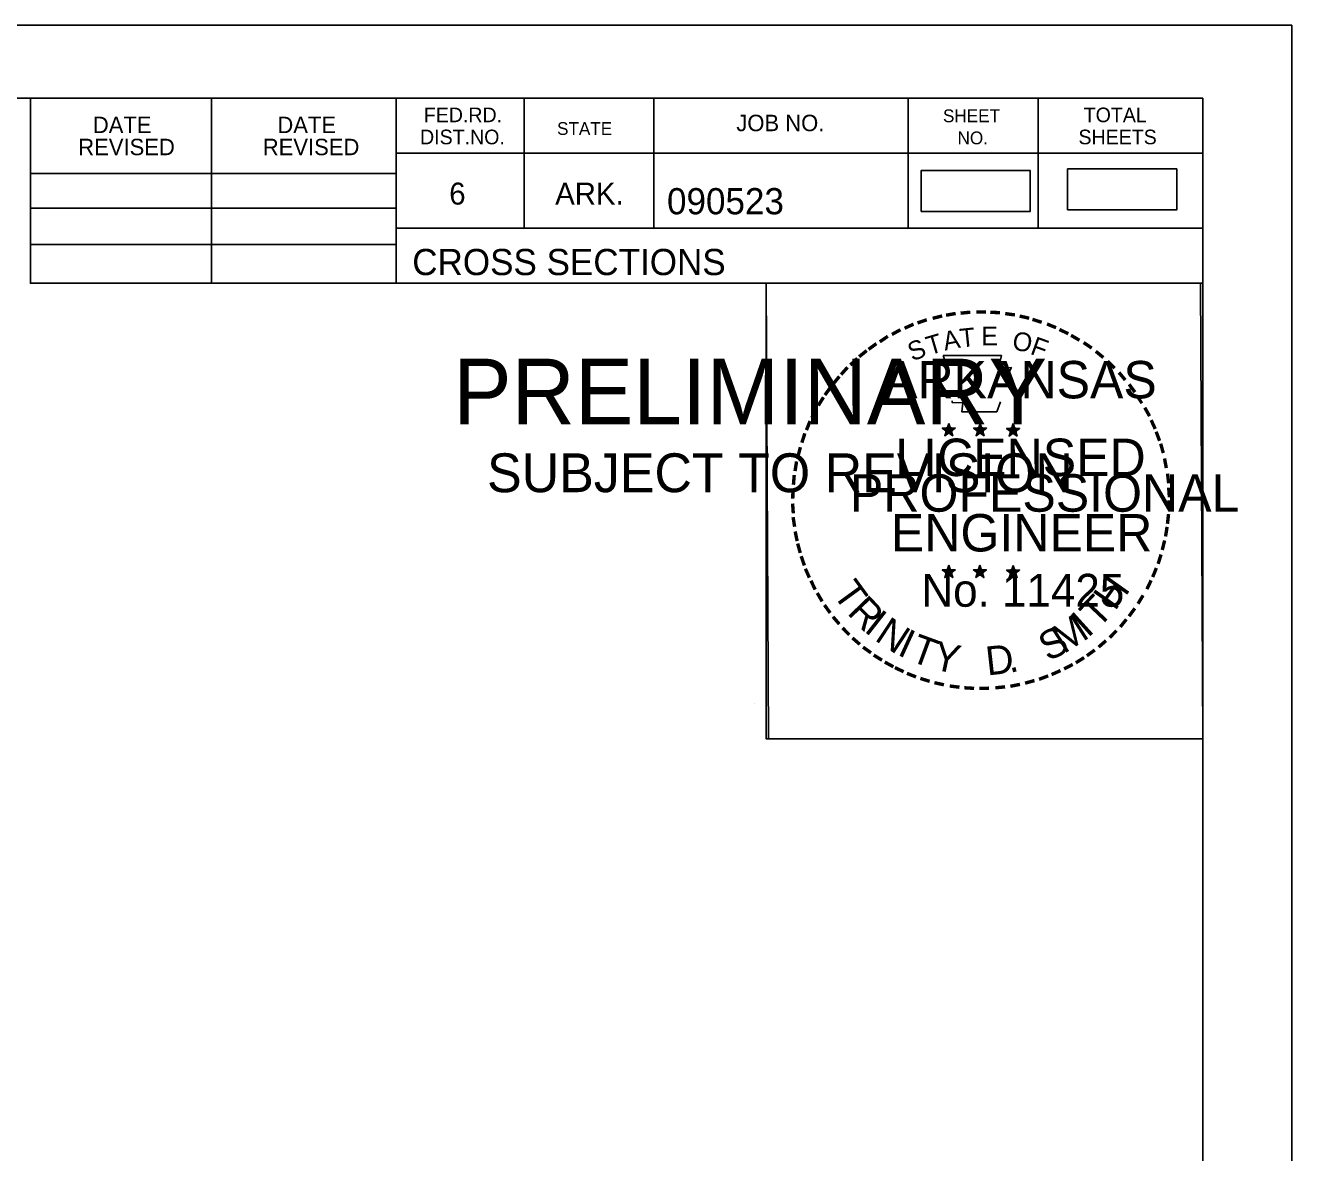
# Model space of a CAD drawing. Extents: x 1406028 to 1412453, y 321733 to 325986.
# Drawn here: x 1410874.9 to 1410942.5, y 322416.6 to 322476.8 of the extents above; entities that cross this region are included whole.
import ezdxf

# ---------------------------------------------------------------- set-up
doc = ezdxf.new("R2010")
doc.units = 0
for name, color, linetype in [('R_Border', 7, 'Continuous'), ('R_Border PE', 7, 'Continuous'), ('R_Border Prem', 7, 'Continuous'), ('R_Fin Surface', 7, 'Continuous'), ('R_No Plot', 7, 'Continuous')]:
    doc.layers.add(name, color=color, linetype=linetype)

msp = doc.modelspace()

# ---------------------------------------------------------------- linework, layer by layer
at = {"layer": 'R_Border'}
for p, q in [((1410621.592, 322472.887), (1410937.772, 322472.887)), ((1410875.132, 322463.007), (1410875.132, 322472.887)), ((1410884.812, 322463.007), (1410884.812, 322472.887)), ((1410894.672, 322472.887), (1410894.672, 322463.007)), ((1410901.512, 322472.887), (1410901.512, 322465.947)), ((1410908.452, 322472.887), (1410908.452, 322465.947)), ((1410922.032, 322472.887), (1410922.032, 322465.947)), ((1410928.972, 322472.887), (1410928.972, 322465.947)), ((1410937.772, 322267.427), (1410937.772, 322472.887)), ((1410937.772, 322469.947), (1410894.672, 322469.947)), ((1410937.772, 322469.967), (1410937.772, 322469.967)), ((1410875.132, 322468.867), (1410894.672, 322468.867)), ((1410875.132, 322467.007), (1410894.672, 322467.007)), ((1410937.772, 322465.947), (1410894.672, 322465.947)), ((1410897.632, 322465.947), (1410937.772, 322465.947)), ((1410875.132, 322465.067), (1410894.672, 322465.067)), ((1410937.772, 322463.007), (1410875.132, 322463.007))]:
    msp.add_line(p, q, dxfattribs=at)
at = {"layer": 'R_Border PE'}
for p, q in [((1410923.857, 322455.263), (1410924.206, 322455.152)), ((1410923.857, 322455.263), (1410924.11, 322455.218)), ((1410923.857, 322455.263), (1410924.094, 322455.141)), ((1410924.206, 322455.517), (1410924.165, 322455.265)), ((1410924.206, 322455.152), (1410924.206, 322455.517)), ((1410924.206, 322455.517), (1410924.255, 322455.267)), ((1410924.553, 322455.263), (1410924.206, 322455.152)), ((1410924.553, 322455.263), (1410924.267, 322455.214)), ((1410924.553, 322455.263), (1410924.349, 322455.161)), ((1410925.527, 322455.263), (1410925.876, 322455.152)), ((1410925.527, 322455.263), (1410925.78, 322455.218)), ((1410925.527, 322455.263), (1410925.764, 322455.141)), ((1410925.876, 322455.517), (1410925.835, 322455.265)), ((1410925.876, 322455.152), (1410925.876, 322455.517)), ((1410925.876, 322455.517), (1410925.925, 322455.267)), ((1410926.223, 322455.263), (1410925.876, 322455.152)), ((1410926.223, 322455.263), (1410925.937, 322455.214)), ((1410926.223, 322455.263), (1410926.019, 322455.161)), ((1410927.291, 322455.251), (1410927.64, 322455.14)), ((1410927.291, 322455.251), (1410927.544, 322455.206)), ((1410927.291, 322455.251), (1410927.528, 322455.129)), ((1410927.64, 322455.505), (1410927.599, 322455.253)), ((1410927.64, 322455.14), (1410927.64, 322455.505)), ((1410927.64, 322455.505), (1410927.689, 322455.255)), ((1410927.987, 322455.251), (1410927.64, 322455.14)), ((1410927.987, 322455.251), (1410927.701, 322455.202)), ((1410927.987, 322455.251), (1410927.783, 322455.149)), ((1410923.99, 322454.855), (1410924.206, 322455.152)), ((1410923.99, 322454.855), (1410924.116, 322455.099)), ((1410923.99, 322454.855), (1410924.204, 322455.072)), ((1410924.419, 322454.855), (1410924.204, 322455.069)), ((1410924.419, 322454.855), (1410924.206, 322455.152)), ((1410924.419, 322454.855), (1410924.282, 322455.146)), ((1410925.66, 322454.855), (1410925.876, 322455.152)), ((1410925.66, 322454.855), (1410925.786, 322455.099)), ((1410925.66, 322454.855), (1410925.874, 322455.072)), ((1410926.089, 322454.855), (1410925.874, 322455.069)), ((1410926.089, 322454.855), (1410925.876, 322455.152)), ((1410926.089, 322454.855), (1410925.952, 322455.146)), ((1410927.424, 322454.843), (1410927.64, 322455.14)), ((1410927.424, 322454.843), (1410927.55, 322455.087)), ((1410927.424, 322454.843), (1410927.638, 322455.06)), ((1410927.853, 322454.843), (1410927.638, 322455.057)), ((1410927.853, 322454.843), (1410927.64, 322455.14)), ((1410927.853, 322454.843), (1410927.716, 322455.134)), ((1410924.202, 322447.944), (1410924.161, 322447.692)), ((1410924.202, 322447.579), (1410924.202, 322447.944)), ((1410924.202, 322447.944), (1410924.251, 322447.694)), ((1410925.871, 322447.944), (1410925.83, 322447.692)), ((1410925.871, 322447.579), (1410925.871, 322447.944)), ((1410925.871, 322447.944), (1410925.92, 322447.694)), ((1410927.638, 322447.934), (1410927.597, 322447.682)), ((1410927.638, 322447.569), (1410927.638, 322447.934)), ((1410927.638, 322447.934), (1410927.687, 322447.684)), ((1410923.853, 322447.69), (1410924.202, 322447.579)), ((1410923.853, 322447.69), (1410924.106, 322447.645)), ((1410923.853, 322447.69), (1410924.09, 322447.568)), ((1410923.986, 322447.282), (1410924.202, 322447.579)), ((1410923.986, 322447.282), (1410924.112, 322447.526)), ((1410923.986, 322447.282), (1410924.2, 322447.499)), ((1410924.415, 322447.282), (1410924.2, 322447.496)), ((1410924.549, 322447.69), (1410924.202, 322447.579)), ((1410924.415, 322447.282), (1410924.202, 322447.579)), ((1410924.549, 322447.69), (1410924.263, 322447.641)), ((1410924.415, 322447.282), (1410924.278, 322447.573)), ((1410924.549, 322447.69), (1410924.345, 322447.588)), ((1410925.522, 322447.69), (1410925.871, 322447.579)), ((1410925.522, 322447.69), (1410925.775, 322447.645)), ((1410925.522, 322447.69), (1410925.759, 322447.568)), ((1410925.655, 322447.282), (1410925.871, 322447.579)), ((1410925.655, 322447.282), (1410925.781, 322447.526)), ((1410925.655, 322447.282), (1410925.869, 322447.499)), ((1410926.084, 322447.282), (1410925.869, 322447.496)), ((1410926.218, 322447.69), (1410925.871, 322447.579)), ((1410926.084, 322447.282), (1410925.871, 322447.579)), ((1410926.218, 322447.69), (1410925.932, 322447.641)), ((1410926.084, 322447.282), (1410925.947, 322447.573)), ((1410926.218, 322447.69), (1410926.014, 322447.588)), ((1410927.289, 322447.68), (1410927.638, 322447.569)), ((1410927.289, 322447.68), (1410927.542, 322447.635)), ((1410927.289, 322447.68), (1410927.526, 322447.558)), ((1410927.422, 322447.272), (1410927.638, 322447.569)), ((1410927.422, 322447.272), (1410927.548, 322447.516)), ((1410927.422, 322447.272), (1410927.636, 322447.489)), ((1410927.851, 322447.272), (1410927.636, 322447.486)), ((1410927.985, 322447.68), (1410927.638, 322447.569)), ((1410927.851, 322447.272), (1410927.638, 322447.569)), ((1410927.985, 322447.68), (1410927.699, 322447.631)), ((1410927.851, 322447.272), (1410927.714, 322447.563)), ((1410927.985, 322447.68), (1410927.781, 322447.578))]:
    msp.add_line(p, q, dxfattribs=at)
for points in [[(1410923.898, 322459.141), (1410924.167, 322458.314)], [(1410927.409, 322458.219), (1410927.551, 322458.503), (1410926.866, 322458.479), (1410927.014, 322459.141), (1410923.898, 322459.141)], [(1410924.39, 322456.718), (1410924.39, 322456.631), (1410924.953, 322456.612), (1410924.899, 322456.139), (1410926.769, 322456.139), (1410926.97, 322456.675)], [(1410924.206, 322455.517), (1410924.419, 322454.855), (1410923.857, 322455.263), (1410924.553, 322455.263), (1410923.99, 322454.855), (1410924.206, 322455.517)], [(1410925.876, 322455.517), (1410926.089, 322454.855), (1410925.527, 322455.263), (1410926.223, 322455.263), (1410925.66, 322454.855), (1410925.876, 322455.517)], [(1410927.64, 322455.505), (1410927.853, 322454.843), (1410927.291, 322455.251), (1410927.987, 322455.251), (1410927.424, 322454.843), (1410927.64, 322455.505)], [(1410924.202, 322447.944), (1410924.415, 322447.282), (1410923.853, 322447.69), (1410924.549, 322447.69), (1410923.986, 322447.282), (1410924.202, 322447.944)], [(1410925.871, 322447.944), (1410926.084, 322447.282), (1410925.522, 322447.69), (1410926.218, 322447.69), (1410925.655, 322447.282), (1410925.871, 322447.944)], [(1410927.638, 322447.934), (1410927.851, 322447.272), (1410927.289, 322447.68), (1410927.985, 322447.68), (1410927.422, 322447.272), (1410927.638, 322447.934)]]:
    msp.add_lwpolyline(points, dxfattribs=at)
for centre, radius in [((1410924.205, 322455.151), 0.172), ((1410924.205, 322455.151), 0.145), ((1410924.205, 322455.151), 0.116), ((1410924.205, 322455.151), 0.0991), ((1410924.205, 322455.151), 0.0747), ((1410924.205, 322455.151), 0.0495), ((1410925.875, 322455.151), 0.172), ((1410925.875, 322455.151), 0.145), ((1410925.875, 322455.151), 0.116), ((1410925.875, 322455.151), 0.0991), ((1410925.875, 322455.151), 0.0747), ((1410925.875, 322455.151), 0.0495), ((1410927.639, 322455.139), 0.172), ((1410927.639, 322455.139), 0.145), ((1410927.639, 322455.139), 0.116), ((1410927.639, 322455.139), 0.0991), ((1410927.639, 322455.139), 0.0747), ((1410927.639, 322455.139), 0.0495), ((1410924.205, 322455.151), 0.0296), ((1410925.875, 322455.151), 0.0296), ((1410927.639, 322455.139), 0.0296), ((1410924.201, 322447.578), 0.172), ((1410925.87, 322447.578), 0.172), ((1410927.637, 322447.568), 0.172), ((1410924.201, 322447.578), 0.145), ((1410924.201, 322447.578), 0.116), ((1410924.201, 322447.578), 0.0991), ((1410924.201, 322447.578), 0.0747), ((1410924.201, 322447.578), 0.0495), ((1410924.201, 322447.578), 0.0296), ((1410925.87, 322447.578), 0.145), ((1410925.87, 322447.578), 0.116), ((1410925.87, 322447.578), 0.0991), ((1410925.87, 322447.578), 0.0747), ((1410925.87, 322447.578), 0.0495), ((1410925.87, 322447.578), 0.0296), ((1410927.637, 322447.568), 0.145), ((1410927.637, 322447.568), 0.116), ((1410927.637, 322447.568), 0.0991), ((1410927.637, 322447.568), 0.0747), ((1410927.637, 322447.568), 0.0495), ((1410927.637, 322447.568), 0.0296)]:
    msp.add_circle(centre, radius, dxfattribs=at)
at = {"layer": 'R_Fin Surface'}
for points in [[(1410922.722, 322466.84), (1410928.556, 322466.84), (1410928.556, 322469.026), (1410922.722, 322469.026)], [(1410930.554, 322466.921), (1410936.387, 322466.921), (1410936.387, 322469.108), (1410930.554, 322469.108)]]:
    msp.add_lwpolyline(points, close=True, dxfattribs=at)
at = {"layer": 'R_No Plot'}
for p, q in [((1410609.191, 322476.782), (1410942.524, 322476.782)), ((1410913.806, 322440.552), (1410913.806, 322440.552))]:
    msp.add_line(p, q, dxfattribs=at)
for points in [[(1410609.184, 322476.782), (1410942.524, 322476.782), (1410942.524, 322263.444), (1410609.184, 322263.444)], [(1410855.512, 322472.887), (1410875.132, 322472.887), (1410875.132, 322463.007), (1410891.244, 322463.007), (1410914.443, 322463.007), (1410914.443, 322438.675), (1410937.772, 322438.675), (1410937.772, 322267.427), (1410621.592, 322267.427), (1410621.592, 322472.887)], [(1410914.443, 322463.007), (1410937.651, 322463.007), (1410937.772, 322438.675), (1410914.564, 322438.675)]]:
    msp.add_lwpolyline(points, close=True, dxfattribs=at)

# ---------------------------------------------------------------- texts
at = {"layer": 'R_Border'}
for s, height, p in [('FED.RD.', 0.7819, (1410896.152, 322471.607)), ('SHEET', 0.684, (1410923.892, 322471.607)), ('TOTAL', 0.7819, (1410931.412, 322471.607)), ('DATE', 0.8792, (1410878.469, 322471.024)), ('DATE', 0.8792, (1410888.329, 322471.024)), ('STATE', 0.684, (1410903.272, 322470.927)), ('JOB NO.', 0.8792, (1410912.852, 322471.127)), ('DIST.NO.', 0.7819, (1410895.952, 322470.427)), ('NO.', 0.684, (1410924.672, 322470.427)), ('SHEETS', 0.7819, (1410931.132, 322470.427)), ('REVISED', 0.8792, (1410877.689, 322469.844)), ('REVISED', 0.8792, (1410887.549, 322469.844)), ('6', 1.172, (1410897.512, 322467.207)), ('ARK.', 1.1723, (1410903.172, 322467.207)), ('090523', 1.4, (1410909.148, 322466.687)), ('CROSS SECTIONS', 1.4, (1410895.535, 322463.438))]:
    msp.add_text(s, height=height, rotation=360, dxfattribs=at).set_placement(p)
at = {"layer": 'R_Border PE'}
for s, height, rotation, p in [('-', 1.6, 13.63015, (1410923.395, 322460.509)), ('-', 1.6, 10.21935, (1410924.073, 322460.671)), ('-', 1.6, 5.89682, (1410924.802, 322460.781)), ('-', 1.6, 0.18623, (1410925.574, 322460.853)), ('-', 1.6, 357.74304, (1410926.297, 322460.84)), ('-', 1.6, 352.16172, (1410927.041, 322460.784)), ('-', 1.6, 347.20489, (1410927.76, 322460.67)), ('-', 1.6, 28.79182, (1410921.378, 322459.682)), ('-', 1.6, 24.30721, (1410922.011, 322459.999)), ('-', 1.6, 19.17608, (1410922.645, 322460.268)), ('T', 1, 6.02276, (1410924.841, 322459.567)), ('E', 1, 0.83234, (1410925.946, 322459.677)), ('-', 1.6, 342.3362, (1410928.395, 322460.515)), ('-', 1.6, 337.85509, (1410929.13, 322460.292)), ('-', 1.6, 334.12109, (1410929.761, 322460.021)), ('-', 1.6, 34.06357, (1410920.781, 322459.312)), ('S', 1, 21.59401, (1410922.252, 322458.819)), ('T', 1, 16.4036, (1410923.166, 322459.15)), ('A', 1, 11.21318, (1410923.992, 322459.401)), ('O', 1, 350.4515, (1410927.55, 322459.467)), ('F', 1, 340.07066, (1410928.504, 322459.239)), ('-', 1.6, 329.64089, (1410930.34, 322459.738)), ('-', 1.6, 38.95066, (1410919.727, 322458.539)), ('-', 1.6, 36.23174, (1410920.203, 322458.917)), ('-', 1.6, 325.86266, (1410930.983, 322459.377)), ('-', 1.6, 320.52971, (1410931.593, 322458.951)), ('-', 1.6, 48.42305, (1410918.846, 322457.644)), ('-', 1.6, 42.96224, (1410919.294, 322458.122)), ('ARKANSAS', 2, 360, (1410920.75, 322456.853)), ('-', 1.6, 315.57859, (1410932.192, 322458.463)), ('-', 1.6, 50.61417, (1410918.443, 322457.158)), ('-', 1.6, 309.87973, (1410932.761, 322457.913)), ('-', 1.6, 54.23247, (1410918.03, 322456.591)), ('-', 1.6, 306.65218, (1410933.286, 322457.311)), ('-', 1.6, 58.07063, (1410917.705, 322456.064)), ('-', 1.4, 303.67529, (1410933.772, 322456.743)), ('-', 1.6, 62.87135, (1410917.392, 322455.45)), ('-', 1.6, 299.66835, (1410934.091, 322456.136)), ('-', 1.6, 67.77427, (1410917.133, 322454.839)), ('-', 1.6, 294.66279, (1410934.415, 322455.524)), ('-', 1.6, 72.39447, (1410916.914, 322454.209)), ('LICENSED', 2, 360, (1410921.348, 322452.704)), ('DWB', 0.01, 360, (1410924.193, 322455.146)), ('DWB', 0.01, 360, (1410925.863, 322455.146)), ('DWB', 0.01, 360, (1410927.627, 322455.136)), ('-', 1.6, 290.57283, (1410934.672, 322454.947)), ('-', 1.6, 75.46096, (1410916.717, 322453.495)), ('-', 1.6, 285.12326, (1410934.906, 322454.367)), ('-', 1.6, 81.20126, (1410916.585, 322452.782)), ('-', 1.6, 280.54934, (1410935.106, 322453.625)), ('-', 1.6, 85.18634, (1410916.509, 322452.091)), ('PROFESSIONAL', 2, 360, (1410918.924, 322450.8)), ('-', 1.6, 276.59616, (1410935.268, 322452.857)), ('-', 1.6, 89.06224, (1410916.484, 322451.39)), ('-', 1.6, 274.33011, (1410935.328, 322452.135)), ('-', 1.6, 94.19588, (1410916.519, 322450.665)), ('-', 1.6, 269.94067, (1410935.362, 322451.503)), ('-', 1.6, 98.94793, (1410916.591, 322449.998)), ('ENGINEER', 2, 360, (1410921.111, 322448.675)), ('-', 1.6, 263.5172, (1410935.343, 322450.837)), ('-', 1.6, 260.99529, (1410935.272, 322450.183)), ('-', 1.6, 101.71495, (1410916.726, 322449.265)), ('-', 1.6, 105.45785, (1410916.888, 322448.67)), ('-', 1.6, 255.7626, (1410935.162, 322449.505)), ('-', 1.6, 109.08742, (1410917.103, 322448.039)), ('-', 1.6, 252.86809, (1410934.981, 322448.785)), ('-', 1.6, 114.06432, (1410917.357, 322447.443)), ('-', 1.6, 247.88866, (1410934.758, 322448.112)), ('-', 1.6, 115.72885, (1410917.662, 322446.825)), ('T', 1.54, 306.04056, (1410917.961, 322446.417)), ('No. 11425', 1.757, 360, (1410922.739, 322445.724)), ('DWB', 0.01, 360, (1410924.189, 322447.574)), ('DWB', 0.01, 360, (1410925.858, 322447.574)), ('DWB', 0.01, 360, (1410927.625, 322447.564)), ('H', 1.54, 54.60883, (1410933.081, 322445.452)), ('-', 1.6, 244.61971, (1410934.496, 322447.483)), ('-', 1.6, 120.44712, (1410918.019, 322446.239)), ('T', 1.54, 46.64442, (1410932.192, 322444.509)), ('-', 1.6, 125.89344, (1410918.422, 322445.678)), ('R', 1.54, 314.00497, (1410918.724, 322445.369)), ('-', 1.6, 239.07125, (1410934.102, 322446.731)), ('-', 1.6, 130.71812, (1410918.884, 322445.126)), ('I', 1.54, 321.96938, (1410919.624, 322444.437)), ('N', 1.54, 326.50021, (1410920.191, 322443.965)), ('M', 1.54, 32.65632, (1410930.346, 322443.184)), ('I', 1.54, 42.11359, (1410931.63, 322444.031)), ('-', 1.6, 231.25377, (1410933.27, 322445.512)), ('-', 1.6, 233.84524, (1410933.7, 322446.078)), ('-', 1.6, 134.22381, (1410919.401, 322444.581)), ('I', 1.54, 335.36034, (1410921.4, 322443.179)), ('S', 1.54, 26.9312, (1410929.507, 322442.778)), ('-', 1.6, 225.76533, (1410932.791, 322444.948)), ('-', 1.6, 138.93382, (1410919.926, 322444.117)), ('T', 1.54, 339.89117, (1410922.06, 322442.852)), ('Y', 1.54, 347.85558, (1410923.277, 322442.406)), ('D', 1.54, 6.39691, (1410926.262, 322442.048)), ('-', 1.6, 221.08509, (1410932.269, 322444.439)), ('-', 1.6, 144.64634, (1410920.482, 322443.711)), ('-', 1.6, 148.08978, (1410921.043, 322443.34)), ('-', 1.6, 212.24909, (1410931.186, 322443.58)), ('-', 1.6, 215.73633, (1410931.72, 322443.967)), ('-', 1.6, 151.57039, (1410921.622, 322443.015)), ('-', 1.6, 154.60019, (1410922.144, 322442.768)), ('.', 1.54, 13.76417, (1410927.454, 322442.175)), ('-', 1.6, 204.25161, (1410930.004, 322442.915)), ('-', 1.6, 207.35684, (1410930.628, 322443.234)), ('-', 1.6, 158.56121, (1410922.768, 322442.514)), ('-', 1.6, 162.79826, (1410923.455, 322442.301)), ('-', 1.6, 167.55551, (1410924.17, 322442.137)), ('-', 1.6, 191.28576, (1410927.979, 322442.201)), ('-', 1.6, 195.47429, (1410928.708, 322442.4)), ('-', 1.6, 200.71842, (1410929.385, 322442.642)), ('-', 1.6, 173.11546, (1410924.942, 322442.027)), ('-', 1.6, 176.51827, (1410925.69, 322441.974)), ('-', 1.6, 181.59176, (1410926.434, 322441.993)), ('-', 1.6, 185.81666, (1410927.243, 322442.069))]:
    msp.add_text(s, height=height, rotation=rotation, dxfattribs=at).set_placement(p)
at = {"layer": 'R_Border Prem'}
for s, height, p in [('PRELIMINARY', 3.5, (1410897.723, 322455.471)), ('DWB', 0.01, (1410898.469, 322457.32)), ('SUBJECT TO REVISION', 2.07511, (1410899.532, 322451.842))]:
    msp.add_text(s, height=height, rotation=360, dxfattribs=at).set_placement(p)

doc.saveas('drawing.dxf')
